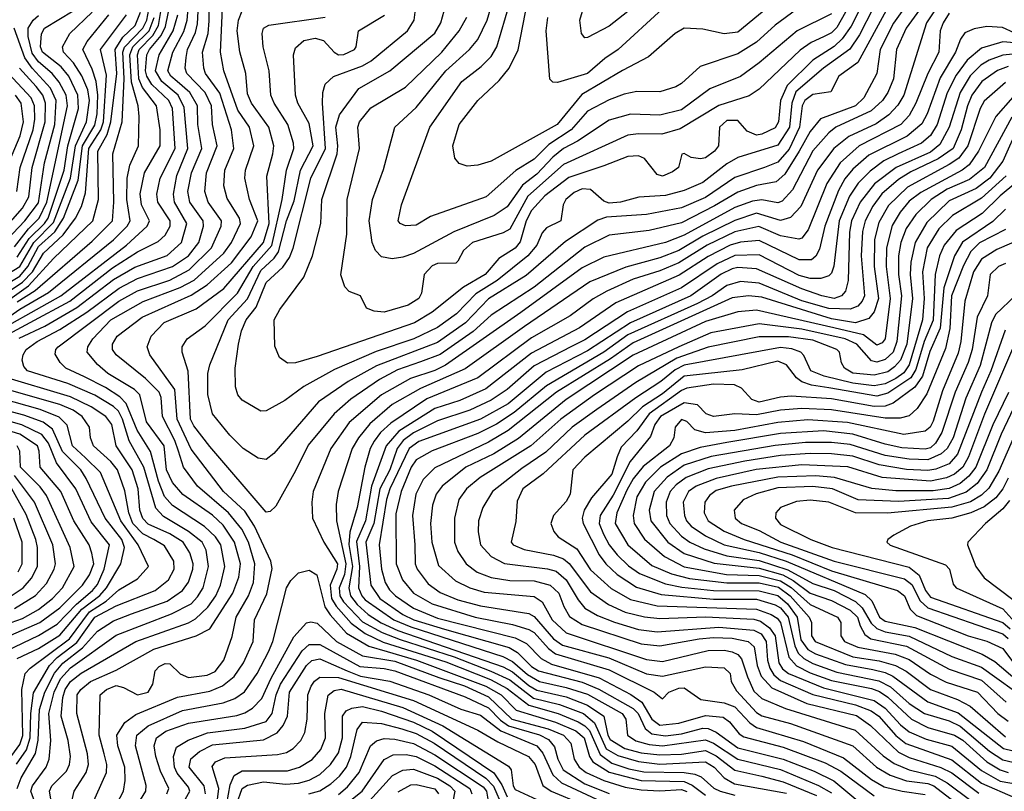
# Model space of a CAD drawing. Extents: x 501367 to 657802, y 482273 to 547541.
# Tile 424 of 656: x 614265 to 617940, y 510735 to 513616. Entities that reach past the tile are written whole.
import ezdxf

# ---------------------------------------------------------------- set-up
doc = ezdxf.new("R2010")
doc.units = 0

msp = doc.modelspace()

# ---------------------------------------------------------------- linework, layer by layer
at = {"layer": '0CON20XD'}
for points in [[(614125, 512420.6), (614419, 512585), (614663.4, 512775), (614741.3, 512845), (614749.6, 512865), (614720.1, 512925), (614714.3, 512965.7), (614730.6, 513045), (614789.5, 513145), (614789.7, 513205), (614775.2, 513295), (614723.7, 513363.7), (614709.8, 513395), (614704.3, 513485.7), (614711.2, 513505), (614762.4, 513557.6), (614782.6, 513595), (614812.3, 513775)], [(617410.4, 513675), (617368.1, 513591.9), (617335.1, 513545), (617305, 513516), (617225.3, 513464.7), (617129.2, 513370.8), (617104.5, 513315), (617097.3, 513235), (617085, 513213.1), (617035, 513188.9), (617015, 513185.5), (616980.2, 513200.2), (616945, 513240.5), (616905, 513239.6), (616877.2, 513215), (616873.6, 513145), (616858.2, 513125), (616825, 513100.8), (616806.2, 513096.2), (616771.8, 513101.8), (616745, 513116.2), (616736.1, 513113.9), (616724.3, 513065), (616702.2, 513047.8), (616665, 513031.8), (616645, 513038.7), (616597.7, 513097.7), (616575, 513108.2), (616535, 513105.2), (616445, 513071.2), (616315, 513026.7), (616225, 512958.9), (616175, 512904.3), (616155.5, 512865), (616132.7, 512787.3), (616115, 512762.9), (616053.3, 512725), (616002.4, 512665), (615922.1, 512617.9), (615805, 512524.3), (615738.9, 512485), (615375, 512359), (615295, 512334.7), (615265, 512333.2), (615235.2, 512355.2), (615217.4, 512397.4), (615215.3, 512495), (615236, 512534), (615325, 512655.5), (615358.3, 512735), (615388.6, 512855), (615392.2, 512945), (615449.7, 513115), (615452.9, 513145), (615444.7, 513215.3), (615458.9, 513261.1), (615531, 513359), (615646.7, 513425), (615815, 513565.8), (615836.5, 513605), (615886.7, 513785)], [(617295, 513638.8), (617167.6, 513575), (617024.9, 513455.1), (616955.4, 513404.6), (616841.5, 513358.5), (616735, 513279.2), (616655, 513260.4), (616545, 513263.6), (616465, 513240.8), (616347.5, 513162.5), (616295, 513135.1), (616255, 513103.3), (616195, 513039.4), (616141.9, 512998.1), (616085, 512917), (616036.1, 512885), (615885, 512824.4), (615735, 512743.8), (615695, 512729.5), (615655, 512723.5), (615615, 512731.1), (615592.7, 512755), (615580, 512785), (615569.4, 512865), (615582.4, 512945), (615623.4, 513056.6), (615665.4, 513215), (615745, 513288.8), (615856.1, 513425), (615943.6, 513505), (615975, 513542.5), (616010.5, 513615), (616047.5, 513742.5)], [(617155.8, 513744.2), (616945, 513569.4), (616895, 513563.4), (616815, 513581.1), (616745, 513585.3), (616711.5, 513565), (616612.6, 513477.4), (616515, 513426.1), (616363.5, 513336.5), (616271.7, 513225), (616025, 513087.5), (615975, 513072.7), (615935, 513069.6), (615905, 513079.5), (615888.8, 513098.8), (615881.7, 513145), (615905, 513224.4), (615975.3, 513315), (616055, 513389.1), (616091.9, 513435), (616125, 513504.2), (616153.1, 513645)], [(616645.4, 513735), (616465, 513592.7), (616385, 513549.4), (616375, 513548.6), (616361.8, 513565), (616356.2, 513615), (616379.7, 513695)], [(614155, 512405.9), (614451.9, 512565), (614610.8, 512689.2), (614705, 512749.7), (614782.1, 512787.9), (614807.9, 512812.1), (614826.2, 512845), (614826.5, 512865), (614780.8, 512935), (614776.5, 512965), (614789.5, 513025), (614845.1, 513135), (614834.9, 513285), (614822, 513315), (614758.4, 513375), (614739.5, 513405), (614734.1, 513425.9), (614739.5, 513485), (614749.1, 513505), (614792.7, 513557.3), (614808.8, 513591.2), (614830.4, 513695)], [(614333.1, 510663.1), (614307, 510735), (614312.1, 510755), (614363.5, 510825), (614375.2, 510855), (614380.9, 510925), (614373.9, 511025), (614394.1, 511105), (614417.6, 511155), (614455, 511196.2), (614625, 511317.9), (614831.9, 511398.1), (614904.7, 511435.3), (614929.2, 511460.8), (614949.2, 511495), (614970.1, 511575), (614960.5, 511635), (614946.6, 511665), (614895.6, 511705.6), (614801.4, 511761.4), (614772.5, 511792.5), (614728.4, 511945), (614673.7, 512043.7), (614649, 512125), (614634, 512154), (614615, 512172.1), (614545, 512214.6), (614445, 512258.1), (614293.8, 512305), (614280.8, 512320.9), (614274.7, 512345), (614277.5, 512365), (614289.2, 512385), (614329.7, 512415), (614415, 512459.1), (614515.9, 512524.1), (614636.6, 512613.4), (614705, 512650), (614835.1, 512694.9), (614895, 512735.2), (614933.6, 512785), (614950.5, 512845), (614950.2, 512865), (614899.5, 512935), (614892.6, 512975), (614906, 513045), (614944.9, 513135), (614929.6, 513225), (614928.3, 513295), (614900, 513345), (614852.6, 513385), (614829.2, 513405), (614817.4, 513425), (614836.7, 513495), (614877.9, 513572.1), (614890.5, 513615), (614895.8, 513685)], [(614401.4, 510591.4), (614375.7, 510735), (614385.2, 510755), (614439.2, 510810.7), (614451, 510835), (614454.5, 510865), (614446.4, 510925), (614420, 511015), (614425.6, 511085), (614434.9, 511115), (614453.9, 511145), (614494.2, 511175.8), (614697.8, 511295), (614895, 511364.6), (614920.6, 511379.4), (614966.9, 511423.1), (614997.3, 511465), (615014.5, 511505), (615030.3, 511575), (615016.3, 511655), (614995.8, 511685.8), (614954.2, 511724.2), (614835, 511801.8), (614805.4, 511835.4), (614782.7, 511892.7), (614753.7, 512003.7), (614703, 512083), (614662.9, 512182.9), (614638.1, 512208.1), (614585, 512243.5), (614506.8, 512283.2), (614437.3, 512315), (614416, 512336), (614396.9, 512366.9), (614399.4, 512385), (614408.2, 512395), (614635, 512565.1), (614705, 512604), (614825, 512643.6), (614897.2, 512682.8), (614980.9, 512765), (615016.6, 512845), (615017.8, 512865), (614967.9, 512935), (614956.4, 512975), (614962.3, 513045), (615002.1, 513145), (614984, 513225), (614981, 513295), (614957.7, 513345), (614889.1, 513415), (614882.8, 513435), (614885.8, 513475.8), (614890.8, 513505), (614921.1, 513568.9), (614929.2, 513600.8), (614933.7, 513695)], [(614451.4, 510665), (614467.8, 510735), (614512.9, 510805), (614521.5, 510835), (614517.5, 510875), (614478.5, 511025), (614479.6, 511095), (614492.9, 511115), (614528.7, 511145), (614625, 511187.5), (614765, 511265.5), (614924.2, 511315.9), (614975, 511341.9), (615060.9, 511475), (615082.7, 511535), (615089.1, 511585), (615067, 511665), (615025, 511728.7), (614985, 511766.1), (614873.8, 511843.8), (614835, 511888.4), (614812.3, 511935), (614804.6, 512025), (614737.7, 512115), (614713.1, 512215), (614693.7, 512235), (614594.2, 512295), (614555, 512329.2), (614517.1, 512375), (614518.6, 512395), (614537.8, 512425), (614604.5, 512495), (614725.7, 512564.3), (614863.5, 512616.5), (614915.8, 512644.2), (615026.4, 512745), (615055.5, 512785), (615089.2, 512855), (615085.1, 512875.1), (615039, 512949), (615026.3, 512996.3), (615030.7, 513055), (615064.5, 513135), (615055.5, 513205), (615011.5, 513341.5), (614958.8, 513415), (614951.8, 513435), (614947.8, 513495), (614967.8, 513565), (614971.9, 513611.9), (614973.1, 513696.9)], [(617591.7, 513695), (617526.2, 513603.8), (617477.4, 513505), (617463.9, 513415), (617415.6, 513324.4), (617385, 513294.6), (617253.8, 513246.2), (617215, 513198.4), (617174.2, 513125.8), (617120.5, 513039.5), (617089.1, 513010.9), (617015, 512996.8), (616945, 512972.6), (616859.1, 512920.9), (616735, 512857.3), (616615, 512828.6), (616465, 512811.7), (616375, 512766.6), (616185, 512618), (616025, 512512.8), (615957.5, 512452.5), (615835, 512366.1), (615761.2, 512338.8), (615675, 512308.3), (615607.5, 512272.5), (615501.1, 512198.9), (615438.6, 512145), (615341.8, 512028.2), (615295, 511931.5), (615220.4, 511799.6), (615200.2, 511779.8), (615185, 511777.5), (614975, 512023.1), (614915, 512099.4), (614902.1, 512125), (614893.5, 512303.5), (614871.5, 512375), (614871.2, 512395), (614889.5, 512425), (614956.9, 512473.1), (615078.2, 512595), (615137, 512695), (615206.2, 512773.8), (615245.1, 512945), (615260.9, 513055), (615288.3, 513135), (615287.3, 513155), (615265.2, 513225), (615214.8, 513305), (615202.8, 513335), (615196.1, 513425), (615173.2, 513515), (615169.4, 513565), (615174.7, 513585), (615195, 513596.5), (615405, 513625.8)], [(617653.3, 513695), (617574.5, 513585), (617537.3, 513505), (617526.4, 513395), (617505.5, 513345), (617485.6, 513315), (617443.7, 513276.3), (617311.8, 513215), (617285, 513194.4), (617225, 513126.2), (617149.3, 512980.7), (617111.6, 512938.4), (617095, 512932.8), (617035, 512943.6), (617000.7, 512939.3), (616935, 512914.6), (616745, 512812), (616675, 512784.1), (616445, 512729.5), (616365, 512689.8), (616135, 512522.8), (615854.1, 512325.9), (615815, 512306.6), (615723.4, 512276.6), (615615, 512215.8), (615495, 512112), (615426.5, 512015), (615360.3, 511855), (615355.3, 511815), (615358.3, 511755), (615400.7, 511665), (615451.4, 511585), (615448.9, 511565), (615424, 511505), (615428.4, 511455), (615446.1, 511426.1), (615502.4, 511362.4), (615555, 511324.2), (615622, 511292), (615855, 511218.3), (616022.6, 511152.6), (616085, 511119.2), (616165, 511056.7), (616275, 511025.4), (616349.4, 510995), (616375, 510979.9), (616391.5, 510961.5), (616432.1, 510872.1), (616475, 510840.6), (616538.8, 510818.8), (616595, 510807.8), (616744.9, 510804.9), (616785, 510798.9), (616809.3, 510789.3), (616856.5, 510746.5), (616879.2, 510735), (616935, 510721.2)], [(617375, 513693.8), (617315, 513587.7), (617295, 513567.3), (617265, 513552), (617218.8, 513531.2), (617177.8, 513502.2), (617025, 513356.9), (616988.4, 513331.6), (616874.2, 513295.9), (616730.9, 513209.1), (616661.6, 513188.4), (616575, 513190), (616535, 513184.8), (616295, 513075.4), (616162.1, 512957.9), (616095, 512834.3), (616070, 512820), (615955, 512784.8), (615921.8, 512755), (615900.8, 512715), (615893, 512707), (615825, 512706.1), (615805, 512696.8), (615774.2, 512665), (615765.3, 512595), (615754.7, 512575), (615715, 512550.9), (615625, 512524.2), (615587.5, 512527.5), (615559.7, 512539.7), (615537.5, 512585), (615495, 512601.2), (615478.3, 512618.3), (615463.7, 512663.7), (615485.7, 512815), (615487.6, 512945), (615533.9, 513135), (615526.7, 513215), (615532.8, 513235), (615575, 513286.8), (615705, 513364.8), (615840.4, 513495), (615904.8, 513575), (615933.6, 513626.4)], [(614255, 512563.3), (614322.8, 512605), (614535, 512789), (614611.4, 512865), (614616.4, 512935), (614612.7, 513115), (614647.1, 513235), (614654.3, 513395.7), (614651, 513471), (614650, 513495), (614656.7, 513513.3), (614724.8, 513585), (614738.9, 513615), (614746.9, 513655)], [(614255, 512729.8), (614300.3, 512799.7), (614358, 512855), (614370.7, 512875), (614431.4, 513055), (614444.8, 513145), (614484.7, 513285), (614482.2, 513335), (614448.1, 513405), (614419.9, 513439.9), (614350.1, 513495), (614342.4, 513515), (614346.1, 513563.9), (614357, 513585), (614465, 513650)], [(614530, 510675), (614588.8, 510805), (614590.3, 510835), (614580.2, 510875), (614562, 510945), (614565.3, 511095), (614589.1, 511115), (614625, 511129.8), (614652.9, 511122.9), (614705, 511095.2), (614744.5, 511105), (614761.7, 511135), (614770, 511185), (614785, 511201.3), (614807.7, 511212.3), (614825, 511211.2), (614863.6, 511173.6), (614895, 511160.6), (614965, 511168.8), (614995, 511182.3), (615027.1, 511225), (615057.5, 511312.5), (615073.5, 511385), (615118.5, 511465), (615137.3, 511515), (615143, 511585), (615118.7, 511665), (615094.2, 511714.2), (615044.9, 511774.9), (614928, 511875), (614875.9, 511945), (614858, 512005), (614844.4, 512045), (614798.3, 512135), (614793, 512205), (614785.2, 512225), (614735, 512276), (614624.7, 512365), (614611.7, 512385), (614611.6, 512405), (614628.4, 512435), (614722.5, 512505), (614905, 512587.1), (614964.1, 512625.9), (615055, 512708.8), (615128.8, 512805), (615154.2, 512865), (615123.2, 512945), (615105.2, 513025), (615108.1, 513055), (615138.5, 513145), (615122.2, 513215), (615079.1, 513279.1), (615027.5, 513425), (615014.5, 513495), (615021.7, 513658.3)], [(614614.4, 510665), (614652, 510735), (614659, 510775), (614657.4, 510825), (614631.6, 510905), (614627.3, 510945), (614657.5, 510992.5), (614697.9, 511022.1), (614853.5, 511086.5), (614975, 511109.1), (615021.7, 511128.3), (615065.8, 511164.2), (615099.8, 511215), (615137, 511295), (615141.1, 511375), (615187.3, 511472.7), (615206.8, 511566.8), (615201.9, 511595), (615141.7, 511725), (615105, 511781.2), (615025.9, 511855), (614905, 512013.1), (614852.8, 512125), (614843.8, 512235), (614750.3, 512365), (614740.8, 512395), (614756.2, 512435), (614803.9, 512486.1), (614923.2, 512536.8), (615026.9, 512613.1), (615174.4, 512785), (615196.1, 512855), (615187.5, 513032.5), (615209.5, 513115), (615214.1, 513145), (615195.2, 513215), (615129.6, 513305), (615115, 513340), (615109.1, 513415), (615086.4, 513496.4), (615077.2, 513575), (615081.2, 513615), (615095, 513649.2)], [(617507.3, 513665), (617393.3, 513456.7), (617322.1, 513405), (617292.8, 513347.2), (617225, 513337.2), (617196, 513315), (617186.1, 513295), (617176.4, 513215), (617137.1, 513132.9), (617095, 513083.9), (617045, 513063.9), (616935, 513026.5), (616825, 512952.1), (616735, 512913.4), (616605, 512888.7), (616455, 512878.6), (616422.5, 512867.5), (616301.7, 512788.3), (616155, 512661.3), (616015, 512573.5), (615928.8, 512485), (615825, 512411.4), (615596.4, 512323.6), (615490.6, 512265), (615380.2, 512189.8), (615213.8, 511996.2), (615185, 511973.5), (615155, 511979.4), (615099.6, 512015), (615049.3, 512065), (614984.7, 512145), (614967.2, 512217.2), (614967, 512295), (614975, 512327.8), (615042.9, 512495), (615115, 512574.1), (615165, 512680.4), (615214.5, 512725.5), (615231, 512749), (615260.5, 512865), (615289.9, 512940.1), (615313.6, 513055), (615360.9, 513145), (615345, 513228.2), (615303.5, 513305), (615294, 513335), (615286.5, 513485), (615295, 513511.1), (615325, 513538.5), (615367.5, 513547.5), (615398.8, 513538.8), (615438.2, 513495), (615455, 513485.6), (615475, 513486.7), (615514.5, 513505), (615521.1, 513515), (615529.4, 513575), (615626.6, 513633.4)], [(617450.4, 513659.6), (617400.1, 513559.9), (617363.8, 513506.2), (617264.8, 513435.2), (617162.7, 513347.3), (617147, 513305), (617138.2, 513215), (617095, 513147.3), (616945, 513101.6), (616905, 513078.4), (616815, 513008.3), (616745, 512978.8), (616675, 512960.2), (616575.8, 512954.2), (616507.5, 512935), (616465, 512931.7), (616445, 512939), (616395, 512982.3), (616365, 512984.4), (616335, 512970.6), (616303.1, 512945), (616293.4, 512925), (616284.4, 512865), (616230.8, 512839.2), (616215, 512820.6), (616195.2, 512775), (616162, 512735), (616047.7, 512642.3), (615967.6, 512592.4), (615895, 512518.1), (615825, 512467.3), (615736.7, 512425), (615595, 512377.1), (615439.6, 512310.4), (615325, 512246.6), (615255, 512194.6), (615185, 512155.5), (615164.6, 512154.6), (615095.3, 512195.3), (615079.6, 512215), (615070.8, 512245), (615069.3, 512315), (615081.5, 512405), (615092.4, 512455), (615109.8, 512495)], [(615109.8, 512495), (615147.4, 512542.6), (615185, 512634.7), (615247.6, 512692.4), (615271.8, 512728.2), (615286.2, 512763.8), (615351.3, 513025), (615406.9, 513135), (615394.7, 513305.3), (615396.2, 513345), (615404.6, 513375.4), (615436.1, 513403.9), (615545, 513444.5), (615577.4, 513462.6), (615712, 513575), (615736.9, 513615), (615743.3, 513665)], [(617689.2, 513665), (617649.8, 513605), (617565.2, 513335), (617543.3, 513296.7), (617508.9, 513261.1), (617462, 513228), (617360.1, 513179.9), (617304.1, 513135.9), (617242.4, 513055), (617180.8, 512919.2), (617141.8, 512878.2), (617105, 512866.2), (617015, 512894.4), (616935, 512866.9), (616815, 512808.5), (616725, 512754.9), (616655, 512727.1), (616527.2, 512692.8), (616392.8, 512637.2), (616149.6, 512470.4), (615927.7, 512312.3), (615760.5, 512239.5), (615655, 512179), (615572.4, 512107.6), (615529, 512055), (615505.9, 512015), (615453.9, 511855), (615445.7, 511805.7), (615447.9, 511745), (615482.6, 511585), (615477.4, 511545), (615457.9, 511495), (615459.9, 511465), (615473.1, 511443.1), (615545, 511368), (615617.5, 511327.5), (615685, 511301.9), (615886.7, 511236.7), (616023.8, 511183.8), (616095, 511151.2), (616183.2, 511083.2), (616279.4, 511059.4), (616369.8, 511025), (616410.3, 510990.3), (616453.6, 510893.6), (616498.2, 510868.2), (616574.2, 510845.8), (616655, 510836.3), (616825, 510845.6), (616857.4, 510825), (616895, 510784.8), (616933.4, 510763.4), (617127.6, 510727.6)], [(617165, 513654.8), (617085, 513595.6), (617015, 513532.5), (616945, 513488.6), (616805, 513441.1), (616735, 513377.7), (616714.2, 513365.8), (616655, 513347.2), (616568.3, 513348.3), (616521.3, 513338.7), (616465, 513317.6), (616385, 513275.2), (616323.8, 513205), (616239.6, 513150.4), (616185, 513095.6), (616116.9, 513053.1), (616006.4, 512955), (615798.9, 512881.1), (615745, 512848.6), (615705, 512846.9), (615685.7, 512855), (615678.1, 512865), (615690, 512925), (615795.8, 513215), (615915.9, 513385), (615988, 513442), (616025, 513478.8), (616045.4, 513514.6), (616095, 513679.6)], [(616665, 513656.8), (616498.4, 513505), (616448.7, 513471.3), (616385, 513415.2), (616272.3, 513382.3), (616255, 513383.3), (616244.3, 513394.3), (616230, 513575), (616236.2, 513625)], [(614155, 512593.1), (614265, 512658.7), (614295.1, 512695), (614335, 512769.6), (614396.2, 512823.8), (614428.8, 512875), (614483.4, 513016.6), (614499.1, 513145), (614545, 513223), (614554.1, 513265), (614556.9, 513335), (614550.1, 513385), (614535, 513432.2), (614500.7, 513505), (614516.4, 513535), (614597.3, 513635)], [(614175, 512639.8), (614265, 512695.3), (614317.7, 512785), (614391.4, 512858.6), (614454.8, 513025), (614473.1, 513145), (614513.8, 513235), (614525.6, 513315), (614518.6, 513355), (614496.5, 513406.5), (614465.7, 513455.7), (614428.4, 513495), (614424.3, 513515), (614451.9, 513565), (614534.8, 513645)], [(614175, 512535.2), (614298, 512622), (614391.6, 512725), (614537.4, 512865), (614559.6, 512945), (614557, 513125), (614591.9, 513188.1), (614605.6, 513234.4), (614627.6, 513415), (614621.2, 513505), (614649.4, 513550.6), (614695.3, 513595), (614716, 513644)], [(614175, 512568.5), (614275, 512636.1), (614312.6, 512675), (614354, 512745), (614426.6, 512813.4), (614473, 512875), (614495, 512919.2), (614510.4, 512969.6), (614523, 513135), (614567.5, 513205), (614577.6, 513235), (614589, 513409), (614566.7, 513505), (614663.9, 513635)], [(614194.8, 512485.2), (614265, 512535.3), (614372.1, 512597.9), (614615, 512794.5), (614666.2, 512845), (614676.8, 512865), (614664.9, 512944.9), (614666.2, 513025), (614676.6, 513073.4), (614708, 513145), (614711.2, 513255), (614706.5, 513295), (614682.6, 513382.6), (614676.5, 513485), (614687.3, 513515), (614747.6, 513575), (614766.3, 513625)], [(614245, 512767.9), (614297.6, 512835), (614338.1, 512875), (614365.7, 512935), (614443.6, 513295), (614438, 513335), (614412.7, 513382.7), (614385.9, 513415.9), (614335, 513459.6), (614311.3, 513491.3), (614296.2, 513553.8), (614295.9, 513585), (614315.5, 513615), (614335, 513631.7)], [(614262.8, 512427.2), (614358.4, 512471.6), (614478.7, 512541.3), (614615, 512646), (614695, 512692.3), (614815, 512736.3), (614868.3, 512785), (614888.7, 512855), (614842.4, 512935), (614838.6, 512965), (614851.7, 513035), (614892.7, 513135), (614879.1, 513289.1), (614856.9, 513335), (614795.6, 513385.6), (614772.4, 513425), (614784.9, 513485.1), (614837.5, 513575), (614855.2, 513634.8)], [(617735, 513640.6), (617711.7, 513605), (617700.9, 513575), (617696.1, 513495), (617654.7, 513415.3), (617610.6, 513305), (617585, 513258.2), (617553.5, 513225), (617398, 513145), (617327.9, 513082), (617277.3, 513005), (617208.7, 512831.3), (617185, 512800), (617173.3, 512796.7), (617105, 512809), (617024, 512844), (616935, 512823.8), (616831.6, 512775), (616725, 512709), (616655, 512678.6), (616555, 512647.5), (616457, 512603), (616405, 512573.7), (616319.9, 512510.1), (616175, 512428.2), (615975, 512278.7), (615785, 512200.1), (615649.8, 512110.2), (615611.9, 512075), (615587.5, 512042.5), (615573, 512015), (615552.8, 511945), (615525, 511794.3), (615497.1, 511702.9), (615493.7, 511656.3), (615507.6, 511575), (615493.3, 511495), (615499.8, 511465), (615525, 511432.1), (615566, 511395), (615614.3, 511364.3), (615676, 511336), (616069.5, 511199.5), (616105, 511180.8), (616165, 511130.5), (616195, 511113.3), (616305, 511087.5), (616385, 511057.1), (616444.9, 511015), (616460.2, 510945), (616468.9, 510928.9), (616524.4, 510894.4), (616585, 510878.5), (616655, 510870.7), (616735, 510873.6), (616825, 510887.3), (616865, 510867.3), (616935, 510813.9), (617035, 510791.6), (617115, 510770.3), (617239.1, 510719.1)], [(614195, 512770.7), (614283.7, 512865), (614335, 512933), (614357.9, 513082.1), (614395.8, 513225), (614400.6, 513315), (614380.4, 513360.4), (614312, 513435), (614284.2, 513474.2), (614243.7, 513585)], [(617977.4, 513567.4), (617933.3, 513586.7), (617875, 513590.4), (617827.3, 513582.7), (617793.2, 513566.8), (617776.7, 513543.3), (617758.5, 513495), (617701.1, 513398.9), (617652.5, 513265), (617632.2, 513227.8), (617578, 513182), (617435, 513110), (617375, 513057.8), (617345, 513021.7), (617321, 512979), (617270.4, 512845), (617250.4, 512759.6), (617236.9, 512733.1), (617220.7, 512719.3), (617175, 512719.1), (617025, 512792.2), (616955, 512785.8), (616916.9, 512775), (616835, 512732.1), (616727, 512663), (616490.8, 512559.2), (616355, 512466.1), (616175, 512370.8), (616005, 512237.8), (615907.7, 512195), (615815, 512165.1), (615680.1, 512079.9), (615632.9, 512025), (615578.3, 511875), (615555.9, 511745), (615522.1, 511668), (615532.9, 511575), (615530, 511495), (615542.3, 511465), (615555, 511450.5), (615661, 511375), (615725, 511349.3), (616068.6, 511238.6), (616105, 511220.2), (616160.7, 511170.7), (616205.3, 511145.3), (616305, 511123), (616385, 511097.3), (616513.5, 511025), (616527.7, 511005), (616533.3, 510945), (616565, 510923.5), (616615, 510909.6), (616665, 510904.6), (616825, 510927), (616855, 510914.5), (616945, 510855.3), (617105, 510816), (617246.5, 510756.5), (617295, 510729.2)], [(618035, 513524.9), (617935, 513533.1), (617855, 513509.5), (617801.4, 513465), (617760.7, 513409.3), (617727.3, 513342.7), (617689.1, 513225), (617665, 513184), (617630.8, 513155), (617544.1, 513115.9), (617491.1, 513089), (617439, 513051), (617395, 513006.3), (617362.1, 512957.9), (617324.4, 512865), (617303.4, 512696.6), (617295, 512670), (617285, 512659.4), (617255, 512650), (617215, 512649.6), (617175, 512661.6), (617025, 512738.6), (616935, 512735.6), (616868.8, 512705), (616735, 512615.6), (616534, 512526), (616375, 512421), (616324.4, 512395.6), (616185, 512324.1), (616085.1, 512234.9), (616025, 512195.4), (615945, 512158.3), (615825, 512118.4), (615735, 512073.2), (615695.7, 512045), (615673.4, 512015), (615646.5, 511935), (615608.8, 511865), (615586.4, 511735), (615557, 511665), (615575.1, 511505), (615609.2, 511455), (615695.6, 511395), (615736.7, 511375), (615851.1, 511341.1), (616091.7, 511271.7), (616123.6, 511253.6), (616175, 511201.2), (616201, 511185), (616365, 511142.3), (616426.8, 511116.8), (616555, 511044.4), (616574, 511025), (616599.9, 510969.9), (616625, 510950), (616675, 510941.8), (616735, 510950), (616815, 510970.9), (616835, 510969.3), (616865, 510955.8), (616945, 510897.8), (617115.2, 510855.2), (617230.8, 510810.8), (617304.3, 510774.3), (617385.8, 510705.8)], [(618095, 513500.7), (617935, 513483.9), (617884.3, 513465.7), (617852.9, 513447.1), (617813.2, 513406.8), (617775.8, 513345), (617735.1, 513214.9), (617700.2, 513149.8), (617665, 513121.4), (617536.8, 513065), (617456.2, 513003.8), (617402.2, 512935), (617369.5, 512865), (617362.7, 512822.7), (617357.1, 512642.9), (617347.5, 512602.5), (617332.5, 512585), (617305, 512575.1), (617259.6, 512585), (617185, 512611.3), (617015, 512686.2), (616945, 512691.1), (616925, 512686.1), (616884, 512666), (616769.8, 512585), (616545.3, 512484.7), (616385, 512379.8), (616229.8, 512300.2), (616087.7, 512182.3), (615985, 512125.1), (615755, 512040.8), (615719, 512015), (615646.8, 511865), (615633.8, 511825), (615607.1, 511655), (615615.9, 511565), (615628.6, 511515), (615645, 511487.3), (615667.6, 511465), (615735, 511418.9), (615825, 511381.9), (616115, 511308.2), (616156.4, 511286.4), (616211.1, 511231.1), (616250, 511210), (616428.2, 511158.2), (616546.7, 511096.7), (616587.3, 511067.3), (616624.6, 511004.6), (616655, 510982.2), (616725, 510989.6), (616825, 511017.9), (616891.3, 511011.3), (616914.9, 510994.9), (616950, 510950), (616968.6, 510938.6), (617115, 510899.6), (617271.3, 510841.3), (617329.8, 510809.8), (617455, 510718.4)], [(614195, 512820.1), (614275, 512913.1), (614299, 512955), (614310.8, 513065), (614360.4, 513235), (614361.6, 513305), (614350.7, 513335), (614326.3, 513366.3), (614263.6, 513435)], [(617955, 513442.2), (617915, 513427.2), (617856.3, 513385), (617819.1, 513335), (617802.6, 513295), (617779.2, 513205), (617749.1, 513135), (617693.7, 513096.3), (617591.5, 513048.5), (617545, 513020), (617483.3, 512966.7), (617449.4, 512920.6), (617420.7, 512865), (617411.1, 512825), (617406.3, 512735), (617418.6, 512585), (617410.3, 512565), (617393.1, 512546.9), (617365, 512535.7), (617285, 512537.9), (617185, 512567.1), (617025, 512632.4), (616955, 512638.9), (616905, 512624.3), (616850.4, 512585), (616795, 512556.1), (616535, 512439.4), (616444.8, 512375), (616231, 512249), (616111, 512149), (616045, 512106.4), (615975, 512070.8), (615804, 512006), (615745, 511972.9), (615726.1, 511945), (615689.2, 511855), (615669.2, 511770.8), (615670.8, 511585), (615693.7, 511525), (615735.5, 511475.5), (615804.2, 511435), (615964.6, 511385), (616105, 511358.5), (616165, 511339.7), (616185, 511327.6), (616238.7, 511268.7), (616265, 511248.6), (616465, 511188.4), (616632.9, 511105), (616665, 511080), (616687.5, 511105), (616725, 511120.2), (616745, 511121.1), (616808, 511078), (616895, 511065.7), (616935, 511050.7), (616990.8, 510990.8), (617015, 510973.6), (617190.9, 510920.9), (617340.2, 510860.2), (617445, 510779.4), (617492.2, 510752.2), (617559.5, 510735), (617645, 510723.1)], [(614253.9, 512975), (614266.2, 513065), (614314.7, 513205), (614321.3, 513245), (614320.5, 513295), (614308, 513325), (614222.9, 513415)], [(617945, 513381.6), (617865, 513311.9), (617850, 513285), (617804.6, 513145), (617770.2, 513099.8), (617734.9, 513075.1), (617578.8, 512991.2), (617507.7, 512922.3), (617471.4, 512858.6), (617455.8, 512795), (617454.2, 512695), (617471.3, 512575), (617455, 512526), (617435, 512500.9), (617385, 512484.7), (617295, 512498.8), (617035, 512579.9), (616985, 512585.1), (616925, 512577.9), (616555, 512410.3), (616469.9, 512350.1), (616268.4, 512225), (616088.2, 512081.8), (616015, 512038.8), (615815, 511942.7), (615770.8, 511899.2), (615743.9, 511845), (615730.6, 511765), (615739.3, 511655), (615741.3, 511585), (615749.2, 511565), (615789.7, 511509.7), (615835, 511476.8), (615900.6, 511450.6), (615985, 511427.5), (616165, 511399), (616185, 511388), (616258, 511305), (616291, 511281), (616463.7, 511233.7), (616605, 511173.6), (616665, 511164.9), (616825, 511199.5), (616895, 511196.5), (616916.5, 511175), (616920.9, 511145), (616940.4, 511110.4), (617015, 511028.8), (617035, 511017.1), (617142.2, 510987.8), (617374.7, 510905.3), (617463.2, 510825), (617514.7, 510794.7), (617575, 510773.6), (617655, 510764.5), (617676.8, 510755), (617817.4, 510647.4)], [(614210, 513050), (614266.8, 513183.2), (614279.6, 513235), (614270, 513305), (614248.9, 513335)], [(617972.5, 513327.5), (617909, 513255), (617844.3, 513125), (617809, 513075), (617783, 513055), (617628.5, 512971.5), (617585, 512938.6), (617552, 512898), (617522.1, 512847.9), (617500.7, 512765), (617498.8, 512695), (617514.7, 512575), (617495.2, 512425), (617485, 512409.4), (617465, 512401), (617415, 512439.4), (617304.5, 512465.5), (617015, 512531.8), (616945, 512526), (616825, 512489.2), (616555, 512363.8), (616305, 512197.7), (616127, 512053.1), (616034.2, 511995.8), (615930.8, 511945), (615842.2, 511875), (615819.1, 511845), (615806.4, 511803.6), (615798.8, 511735), (615803.2, 511665), (615828.2, 511578.2), (615891.5, 511521.5), (615945.4, 511495.4), (615998.9, 511478.9), (616185, 511462.8), (616215, 511442.6), (616253, 511375), (616305, 511326.4), (616605, 511227.1), (616665, 511220), (616835, 511261.1), (616895, 511262.1), (616925, 511255.7), (616945, 511245.5), (616959.3, 511229.3), (616982.1, 511162.1), (617005, 511109.3), (617035, 511081.9), (617123.8, 511043.8), (617383.9, 510963.9), (617487.8, 510867.8), (617528.9, 510838.9), (617584.9, 510814.9), (617681.9, 510791.9), (617726.8, 510766.8), (617815, 510701)], [(617967.8, 513252.2), (617866.8, 513065), (617810.6, 513019.4), (617726.7, 512983.3), (617667.4, 512945), (617610.6, 512889.4), (617573.9, 512836.1), (617554.6, 512785), (617545.4, 512735), (617544.9, 512665.1), (617556, 512585), (617539.7, 512415), (617524.9, 512375), (617495, 512346.9), (617465, 512337.8), (617445, 512342.6), (617390.2, 512405), (617346.6, 512425), (617185, 512460.4), (617025, 512481.2), (616845, 512447.2), (616724.8, 512394.8), (616575, 512323.5), (616410, 512215), (616285.2, 512125), (616173.5, 512025), (615983.7, 511906.3), (615932.6, 511865), (615904.3, 511825), (615888.4, 511755), (615887.5, 511665), (615900.6, 511630.6), (615931.8, 511585), (615972.9, 511552.9), (616025, 511533), (616095, 511522.2), (616185, 511521.1), (616245.1, 511505.1), (616277.2, 511475), (616295.6, 511425.6), (616317.2, 511387.2), (616365, 511358.4), (616585, 511286.2), (616655, 511278), (616801.4, 511305), (616855, 511309.1), (616925, 511306.9), (616983.8, 511295), (617006, 511275), (617018.3, 511205), (617032.3, 511165), (617071.9, 511121.9), (617203.2, 511063.2), (617388.3, 511018.3), (617441, 510981), (617545, 510881), (617585, 510860.8), (617703.5, 510823.5), (617745, 510803.4), (617845, 510727.5)], [(617995.7, 513225), (617935, 513088.4), (617885.9, 513025), (617835, 512986), (617735, 512939.9), (617650.6, 512859.4), (617607, 512785), (617591.1, 512711.1), (617589.3, 512665), (617598.1, 512575), (617575.9, 512405), (617552.3, 512345), (617530.5, 512319.5), (617505, 512302), (617455, 512288.6), (617375, 512296.4), (617343.3, 512315), (617332.2, 512335), (617325.3, 512375), (617315.3, 512385), (617225, 512419.7), (617135, 512432.1), (617025, 512432.1), (616835, 512393.6), (616717.7, 512352.3), (616565, 512261.7), (616419.1, 512160.9), (616327.2, 512095), (616228.3, 512001.7), (616139.1, 511940.9), (616029.7, 511855), (615993.7, 511795), (615977.8, 511745), (615976.3, 511703.6), (615985.3, 511655), (616025, 511611.4), (616075, 511585.2), (616235, 511566.3), (616266.9, 511556.9), (616305, 511525.2), (616349.5, 511449.5), (616375, 511418.5), (616421.7, 511391.7), (616485, 511366.3), (616575, 511339.2), (616645, 511331.1), (616875, 511348), (617005, 511336.4), (617032.5, 511322.5), (617051.5, 511295), (617056.5, 511225), (617064.9, 511194.9), (617079.9, 511169.9), (617105, 511148.9), (617225, 511096.4), (617385, 511058.2), (617443.9, 511035), (617472.1, 511015), (617535, 510943.1), (617573, 510913), (617745, 510853.1), (617855, 510765.8), (617980.3, 510710.3)], [(617947.1, 513032.9), (617855, 512949.7), (617746.6, 512885), (617696.1, 512835), (617652.8, 512765), (617635.4, 512675), (617640.8, 512575), (617635.2, 512495.2), (617585, 512327.9), (617565, 512297.9), (617535, 512276.6), (617495, 512257.1), (617455, 512249.1), (617375, 512259.5), (617267.9, 512285), (617217.9, 512305), (617192.1, 512362.1), (617180.4, 512375), (617147, 512387), (617105, 512391.8), (616745, 512325.7), (616711.7, 512308.3), (616658.3, 512265), (616565, 512204.9), (616374.7, 512065.3), (616219, 511921), (616143.3, 511865), (616121.7, 511818.3), (616117.2, 511742.8), (616099.6, 511665), (616107.1, 511655), (616147.6, 511637.6), (616257.3, 511617.3), (616295, 511603.3), (616315.6, 511585.6), (616395, 511479.4), (616462.4, 511432.4), (616524.5, 511404.5), (616596.8, 511386.8), (616655, 511380.1), (616825, 511386.7), (617005, 511378.3), (617030.8, 511370.8), (617063.4, 511345), (617084.7, 511315), (617098.2, 511215), (617112.7, 511192.7), (617135.2, 511175.2), (617265, 511121.3), (617455, 511073.5), (617495.7, 511045.7), (617552.8, 510982.8), (617585, 510957), (617649.2, 510929.2), (617745, 510903.2), (617855, 510812.3), (617925, 510772.8), (618005, 510759.5)], [(617983.3, 513006.7), (617925, 512959.2), (617857.5, 512892.5), (617760.8, 512829.2), (617716.4, 512775), (617699, 512735), (617682.5, 512665), (617675.1, 512494.9), (617641.6, 512415), (617610.1, 512309.9), (617591.5, 512278.5), (617505, 512221.3), (617465, 512210.2), (617285, 512241.2), (617221.2, 512251.2), (617184.3, 512264.3), (617165, 512279), (617127.3, 512327.3), (617095, 512341.8), (616961.5, 512308.5), (616745, 512285.1), (616665, 512219.3), (616589.6, 512170.3), (616535, 512116.8), (616375, 511983.3), (616329.8, 511935), (616320.2, 511845), (616305, 511816.8), (616257.1, 511765), (616247.1, 511735), (616258.5, 511705), (616275.3, 511685.3), (616345, 511640), (616395, 511562.4), (616472.3, 511492.3), (616545, 511450.8), (616645, 511427.2), (617015, 511415.6), (617069.5, 511395), (617092, 511382), (617104.6, 511365), (617136.4, 511236.4), (617165, 511203.2), (617215, 511176.9), (617295, 511149.1), (617445, 511118.6), (617475, 511107.6), (617505, 511087.1), (617593.8, 511003.8), (617655, 510973.3), (617755, 510944.9), (617785, 510925.4), (617875.1, 510845.1), (617925, 510815.3), (617955.1, 510804.9)], [(617945, 512909.2), (617897.6, 512862.4), (617784, 512786), (617754.3, 512735), (617715.1, 512615), (617701, 512465), (617662.4, 512377.6), (617634.4, 512285.6), (617605.8, 512244.2), (617525.8, 512184.2), (617495, 512173.2), (617455, 512171.8), (617295, 512200.3), (617145, 512210), (617105, 512207), (617025, 512187.6), (616998.1, 512198.1), (616959.9, 512239.9), (616933, 512253), (616855, 512254.9), (616755, 512240.1), (616735, 512231.5), (616614.6, 512145), (616568.8, 512081.2), (616510.2, 512019.8), (616495, 511983.5), (616475, 511919.3), (616399.1, 511830.9), (616371.7, 511785), (616364.8, 511755), (616367.7, 511735), (616427.9, 511618), (616452.6, 511585), (616494.9, 511544.9), (616567.8, 511497.8), (616659.5, 511469.5), (616855, 511452.5), (617015, 511451.9), (617085, 511431.7), (617105, 511419.6), (617133.2, 511385), (617157.8, 511277.8), (617171.3, 511251.3), (617191.5, 511231.5), (617225, 511212.3), (617315, 511180), (617471.9, 511148.1), (617515, 511125.3), (617585, 511062.5), (617643, 511025), (617735, 510998.4), (617775, 510978), (617885.5, 510885.5), (617935, 510853), (618015, 510834.1)], [(617945, 512833.3), (617847.4, 512782.6), (617815, 512750.4), (617788.6, 512698.6), (617742.7, 512585), (617737.1, 512462.9), (617720.9, 512389.1), (617651.1, 512218.9), (617615, 512164.6), (617585, 512137), (617551.2, 512128.8), (617495, 512128.2), (617295, 512160.1), (617185, 512165.1), (617105, 512158), (617015, 512140.7), (616935, 512144.2), (616855, 512134.8), (616827.1, 512145), (616795, 512178.2), (616745.7, 512185.7), (616657.2, 512135), (616636.2, 512105), (616620.1, 512059.9), (616543.5, 511966.5), (616479.7, 511840.3), (616431.3, 511765), (616428.4, 511735), (616443.8, 511695), (616465, 511654.8), (616495, 511618.3), (616537.2, 511577.2), (616578.1, 511548.1), (616675, 511510.2), (616737.1, 511497.1), (616855, 511485.4), (617025, 511484), (617095, 511466.4), (617131.6, 511435), (617167.5, 511385), (617180.5, 511300.5), (617206.9, 511265), (617235, 511248.6), (617348.1, 511208.1), (617449.9, 511189.9), (617495, 511179), (617524.8, 511164.8), (617655, 511068.6), (617767.8, 511027.8), (617937.1, 510895), (618015, 510876.1)], [(618068.4, 512825), (617912.2, 512757.8), (617855, 512722.2), (617825, 512674.7), (617792.4, 512565), (617778.5, 512415), (617768.5, 512371.5), (617709.4, 512230.6), (617675, 512117.8), (617663.1, 512095), (617645, 512080), (617565, 512068), (617355, 512111.7), (617207.3, 512122.7), (617095, 512112.3), (616935, 512082.8), (616825, 512073.6), (616784.8, 512084.8), (616755, 512115.8), (616735, 512123.6), (616711.7, 512095), (616706.7, 512055), (616690.3, 512025), (616591.7, 511948.3), (616555, 511902.1), (616530.7, 511859.3), (616494, 511775), (616487.8, 511735), (616535.2, 511655), (616625, 511578.5), (616697.6, 511547.6), (616765, 511530.2), (616905, 511513.7), (617025, 511513.7), (617097.1, 511497.1), (617141.2, 511465), (617212, 511385), (617220.2, 511365), (617221, 511315), (617233.8, 511295), (617375, 511237.4), (617472.6, 511222.6), (617534.5, 511204.5), (617573.8, 511183.8), (617665, 511115.4), (617765, 511078.3), (617812.5, 511052.5), (617945, 510938.5)], [(617945, 512705.5), (617918.1, 512695), (617888.1, 512665), (617877.4, 512585), (617839.3, 512505), (617820.8, 512385), (617805.9, 512335.9), (617757.4, 512225), (617707, 512075), (617683.7, 512035), (617665, 512017.5), (617645, 512013.2), (617558.1, 512018.1), (617495, 512031.2), (617375, 512068.5), (617265, 512080.6), (617105, 512070.9), (616905, 512037.4), (616805, 512019), (616735, 511995.4), (616656.6, 511945), (616601.1, 511888.9), (616568.2, 511835), (616554.5, 511764.5), (616558.8, 511735), (616596.7, 511676.7), (616671.7, 511611.7), (616745, 511573.4), (616902.9, 511545), (617025, 511541.1), (617105, 511520.8), (617145, 511496.5), (617215, 511433.2), (617318.1, 511385), (617330.3, 511365), (617330.3, 511315), (617343.8, 511295), (617393, 511273.1), (617533.2, 511246.8), (617585, 511227.7), (617665, 511172.3), (617722.9, 511142.9), (617839.7, 511105), (617915.6, 511025), (617955, 510996.8)], [(617982.8, 512587.2), (617907.3, 512515), (617892.7, 512485), (617850.1, 512325), (617797.1, 512202.9), (617748.8, 512055), (617726.6, 512015), (617704.5, 511995.5), (617655, 511972.9), (617585, 511975.7), (617495, 511989.3), (617365, 512030.1), (617295, 512037.9), (617197.7, 512037.7), (617085, 512026.1), (616845.6, 511985), (616745, 511953.2), (616682.2, 511907.8), (616633.4, 511855), (616615.2, 511785.2), (616620.6, 511745), (616684.9, 511664.9), (616745, 511623.1), (616857, 511587), (617025, 511568.7), (617113.3, 511543.3), (617152.3, 511522.3), (617215, 511475.3), (617295, 511447.9), (617365, 511411), (617391.9, 511385), (617402.8, 511352.8), (617420, 511320), (617442.2, 511305), (617575, 511276.6), (617735, 511191.1), (617855, 511150.6), (617947.7, 511067.7)], [(617943, 512457), (617890, 512305), (617855.1, 512224.9), (617765.5, 511994.5), (617735, 511958), (617685, 511938.4), (617655, 511932.7), (617575, 511936.7), (617473.6, 511953.6), (617375, 511986.4), (617295, 511995.5), (617215, 511996.4), (617105, 511988.4), (616971.8, 511968.2), (616835, 511939.6), (616753.3, 511906.7), (616715, 511879), (616693.3, 511855), (616678.6, 511815), (616679.5, 511765), (616691.8, 511735), (616735, 511687.3), (616766.8, 511665), (616820.2, 511640.2), (616904.2, 511614.2), (617025, 511597.4), (617132.5, 511562.5), (617225, 511510.9), (617305, 511484.3), (617385, 511443.8), (617410.2, 511420.2), (617442.8, 511362.8), (617465, 511342.7), (617495, 511331.1), (617585, 511314.9), (617745, 511238.4), (617855, 511198.2), (618035, 511069.6)], [(617974.2, 512395.8), (617866.7, 512143.3), (617806.1, 511983.9), (617784.9, 511945), (617755, 511918.8), (617725, 511905.3), (617665, 511893.6), (617485, 511906.9), (617356.3, 511946.3), (617185, 511953.9), (617013.7, 511936.3), (616865, 511903.6), (616789.5, 511875), (616761.3, 511855), (616741.7, 511815), (616745.9, 511765), (616754.1, 511745), (616772, 511725), (616825, 511688.9), (616894.9, 511654.9), (617025, 511626.7), (617125.6, 511595), (617420.4, 511470.4), (617445.9, 511445.9), (617474.5, 511385), (617495, 511370.4), (617606.9, 511346.9), (617857.7, 511247.7), (617905, 511220.2), (617988.9, 511148.9)], [(618084.6, 512305), (617919.7, 511930.3), (617882.4, 511867.6), (617855, 511840.4), (617813.7, 511816.3), (617745, 511796.4), (617504, 511774), (617385, 511775.4), (617285, 511814.2), (617215, 511821.9), (617165, 511817.8), (617104.5, 511795), (617086.9, 511775), (617086.1, 511755), (617105, 511731.7), (617217.9, 511675), (617297.3, 511645), (617585, 511572), (617622.1, 511542.1), (617646.2, 511485), (617665, 511459.9), (617935, 511365.8), (617962.1, 511342.1)], [(614256, 510745), (614270.1, 510785), (614323.5, 510876.5), (614333.4, 510926.6), (614339.3, 511040.7), (614358.7, 511105), (614394.2, 511175.8), (614426.2, 511213.8), (614499.6, 511270.4), (614555, 511333.5), (614615, 511371.4), (614682.3, 511397.7), (614815.3, 511445), (614872, 511485), (614895, 511515.4), (614911.2, 511565), (614911.9, 511585), (614900, 511625), (614874.8, 511665), (614825, 511696.6), (614745, 511732.2), (614725, 511753.8), (614713.9, 511785), (614706.9, 511865), (614685.1, 511935), (614625.2, 512025), (614609.3, 512105), (614586.5, 512135), (614531.2, 512171.2), (614455, 512208.4), (614196.8, 512285)], [(614226, 510855), (614265, 510910.2), (614276.3, 510943.7), (614273.2, 511115), (614285.6, 511175), (614304.2, 511195), (614451, 511305), (614525, 511405.3), (614587.2, 511445), (614635, 511486.8), (614705, 511528.9), (614745.3, 511575), (614707.5, 511655), (614642.5, 511745), (614566.6, 511925), (614510.5, 511980.5), (614461.8, 512025), (614441.9, 512101.9), (614412.7, 512132.7), (614340.7, 512160.7), (614106.7, 512226.7)], [(614253.3, 510836.7), (614289.9, 510890.1), (614304.2, 510935), (614306.2, 511025), (614317, 511103), (614376.1, 511205), (614405.2, 511234.8), (614478.7, 511291.3), (614544.9, 511385), (614625, 511428), (614770, 511485), (614820.2, 511525), (614841.6, 511565), (614839.7, 511595), (614805, 511651.6), (614765.4, 511675.4), (614725, 511697.1), (614687.3, 511735), (614671.9, 511775), (614657.2, 511857.2), (614629.4, 511935), (614605, 511967.1), (614540.2, 512025), (614528.9, 512055), (614525.2, 512095.2), (614498.1, 512135), (614465, 512158), (614415, 512179.3), (614165, 512250.7)], [(617955.6, 512224.4), (617896.9, 512103.1), (617833.7, 511945), (617808.2, 511911.8), (617775.2, 511884.8), (617735, 511866.1), (617675, 511856.9), (617535, 511857), (617445.5, 511865.5), (617307, 511907), (617236.6, 511913.4), (617095, 511908.7), (616921.5, 511875), (616865, 511857.9), (616840.1, 511839.9), (616822, 511815), (616819.8, 511775), (616834.9, 511744.9), (616895, 511706.2), (616969.6, 511675), (617148.5, 511618.5), (617295, 511557.7), (617542.1, 511485), (617567.3, 511465), (617589.2, 511415), (617612, 511392), (617805, 511315.6), (617874.5, 511295.5), (617935, 511268.4), (617974.6, 511215)], [(617998.9, 512215), (617928.1, 512068.1), (617875.4, 511935), (617839.6, 511885), (617798.3, 511851.7), (617731.5, 511828.5), (617545, 511817.8), (617395, 511823.4), (617299.2, 511865), (617225, 511873.6), (617095, 511868.2), (617014.4, 511845.6), (616965, 511822.9), (616931.8, 511785), (616936.1, 511755), (616959.2, 511735), (617025, 511708.6), (617105.9, 511665), (617305, 511594.4), (617568, 511528), (617595, 511506.7), (617626.4, 511446.4), (617655, 511419.6), (617935, 511323.4), (617955.3, 511305.3)], [(614255, 511230.5), (614335, 511268.4), (614415, 511318.6), (614497.2, 511415), (614563.9, 511466.1), (614588.3, 511495), (614643, 511585), (614656.2, 511645), (614646.3, 511675), (614584.5, 511755), (614513.3, 511903.3), (614492.5, 511935), (614425, 512003.8), (614386.9, 512086.9), (614352.9, 512112.9), (614279.9, 512139.9), (614115, 512183.4)], [(614218.7, 511261.3), (614335, 511316.8), (614405, 511359.3), (614476.3, 511433.7), (614536.8, 511485), (614555, 511507.5), (614580.7, 511565), (614599.6, 511655), (614531.1, 511741.1), (614474.9, 511864.9), (614401.8, 511961.8), (614371.8, 512035), (614348, 512068), (614273.2, 512103.2), (614086.1, 512156.1)], [(614182.5, 511297.5), (614339.8, 511365), (614415, 511420.3), (614498.7, 511505), (614525, 511543.7), (614541.1, 511585), (614534.6, 511624.6), (614524.8, 511655), (614467, 511745), (614418.9, 511855), (614341.6, 511945), (614337.8, 512005), (614330.8, 512025), (614265, 512068.2), (614065, 512129.1)], [(614212.3, 511357.7), (614275, 511380.6), (614335, 511414.3), (614386.9, 511455), (614424.5, 511495), (614467.9, 511575), (614453.8, 511645), (614365, 511839.3), (614341.6, 511871.6), (614268.3, 511945), (614264.8, 512005), (614255.5, 512025)], [(614232.8, 511465), (614277.2, 511495), (614309.1, 511530.9), (614331.3, 511575), (614331.4, 511645), (614325.2, 511674.8), (614289.1, 511769.1), (614224.7, 511884.7)], [(614245, 511417.4), (614324.1, 511465.9), (614365, 511511.1), (614393.5, 511565), (614398.2, 511585), (614388.4, 511655), (614320.7, 511815), (614245, 511914.2)], [(617955, 511904.8), (617934.6, 511865), (617908.6, 511831.4), (617865, 511797.3), (617815, 511774.9), (617745, 511755.6), (617655, 511744.5), (617590, 511725), (617527.9, 511692.1), (617505.6, 511675), (617501.9, 511665), (617514.6, 511654.6), (617721.2, 511581.2), (617736.1, 511565), (617748.8, 511508.8), (617760, 511495), (617935, 511416.6), (618035, 511304.2)], [(617959.2, 511820.8), (617935, 511790.4), (617870.6, 511735), (617804.4, 511665), (617803.3, 511655), (617833.8, 511575), (617865, 511531.6), (617971.8, 511451.8)], [(614259.3, 511555), (614274.5, 511585), (614273.8, 511665), (614243.4, 511755)], [(614692, 510665), (614735.2, 510735), (614736.8, 510756.8), (614697.2, 510905), (614702.2, 510945), (614745, 510979.7), (614873.1, 511036.9), (615024.5, 511065), (615068.4, 511081.6), (615103.7, 511106.3), (615151.1, 511175), (615194.2, 511255.8), (615209.8, 511295), (615260.9, 511495), (615277.2, 511522.8), (615305, 511550.4), (615345, 511560.3), (615373.6, 511543.6), (615404, 511424), (615423.5, 511393.5), (615484.8, 511325), (615567.6, 511277.6), (615637.1, 511257.1), (615746.5, 511225), (616005, 511128.1), (616061.6, 511095), (616117.9, 511037.9), (616265, 510993.7), (616340.4, 510960.4), (616371.5, 510935), (616391.8, 510865), (616404, 510845), (616465, 510806.5), (616584.8, 510774.8), (616745, 510771.6), (616775, 510757.7), (616825, 510720.2)], [(614814.4, 510725), (614822.1, 510745), (614790.2, 510810.2), (614773, 510865), (614767, 510905), (614776.1, 510935), (614810.9, 510959.1), (614895, 510989), (615075, 511018.7), (615105, 511027.8), (615134.3, 511045.7), (615168.5, 511081.5), (615203.1, 511156.9), (615288.5, 511311.5), (615335, 511363.8), (615352, 511368), (615375, 511363.1), (615447, 511295), (615545, 511240.7), (615665, 511220.5), (615829.5, 511160.5), (615925, 511128.4), (616015, 511088.2), (616101.8, 511005), (616238.2, 510968.2), (616294.4, 510945), (616322.1, 510915), (616334.1, 510855), (616353, 510825), (616379.8, 510805), (616444.8, 510774.8), (616525, 510750.5), (616585, 510740.8), (616655, 510736.8), (616735, 510741.6), (616755, 510734)], [(614883.2, 510706.8), (614899.8, 510735), (614895, 510750.3), (614853.1, 510803.1), (614842.8, 510825), (614839.5, 510865), (614850.5, 510899.5), (614893.4, 510926.6), (614966, 510954), (615105, 510970.9), (615185, 510995.9), (615207.8, 511025), (615221.8, 511095), (615238.6, 511135), (615319.9, 511260.1), (615345, 511282.8), (615385, 511283.7), (615535, 511200.5), (615625, 511193.9), (615664.7, 511185), (615927.9, 511087.9), (616015, 511047.2), (616060.2, 511000.2), (616089.6, 510979.7), (616205.6, 510945.6), (616238.6, 510928.6), (616261.3, 510901.3), (616273.6, 510855), (616293.8, 510815), (616375, 510763.1), (616465, 510726.4)], [(614958.9, 510725), (614953.9, 510755), (614897.9, 510825), (614903.3, 510856.7), (614935.9, 510884.1), (614985, 510908.4), (615175, 510927.7), (615226.2, 510953.8), (615248.8, 510981.2), (615264.5, 511015), (615272.1, 511105), (615335, 511205.2), (615355, 511223.4), (615385, 511229.3), (615487.8, 511185), (615536.7, 511165), (615646.9, 511146.9), (615791.9, 511095), (615911.7, 511041.7), (615985, 511019.5), (616060.7, 510960.7), (616195, 510904.3), (616217.8, 510877.8), (616255, 510797), (616287.1, 510767.1), (616455, 510688.2)], [(614997.7, 510665), (615007.9, 510745), (614982.8, 510827.2), (614996.2, 510845), (615030.1, 510859.9), (615227.7, 510872.3), (615260.3, 510879.7), (615285.3, 510895), (615314.2, 510925), (615328.9, 510955), (615338, 511005), (615340.4, 511095), (615352.9, 511127.1), (615365, 511146.3), (615385, 511161.6), (615455, 511160.6), (615734.6, 511074.6), (615975, 510963.3), (616049.7, 510919.7), (616164.1, 510865), (616189.6, 510835), (616217.3, 510757.3), (616249.1, 510735), (616475, 510641.2)], [(615031.8, 510655), (615050.3, 510759.7), (615065.8, 510794.2), (615095, 510812.1), (615265, 510812), (615309.2, 510825), (615356.5, 510853.5), (615388.5, 510891.5), (615406.2, 510935), (615403.7, 511025), (615416.5, 511093.5), (615438.5, 511111.5), (615465, 511116), (615695, 511047.9), (615845, 510979.6), (616089.4, 510829.4), (616100, 510815), (616107.4, 510755), (616115, 510741.7), (616194.7, 510704.7)], [(615053.6, 510626.4), (615095.2, 510745), (615115, 510758.2), (615175, 510770), (615257.8, 510762.2), (615305, 510765.7), (615345, 510777), (615385, 510797.8), (615425.2, 510835), (615455, 510879.3), (615470, 510935), (615470.2, 511015), (615484.1, 511035), (615504.9, 511045.1), (615545, 511051.4), (615615, 511034.5), (615735, 510993), (615805, 510960), (616034.4, 510804.4), (616065, 510759.3), (616085, 510714.3)], [(615344.6, 510725.4), (615385, 510737.2), (615426.5, 510763.5), (615458.8, 510791.2), (615484.9, 510825.1), (615501.1, 510865), (615524.7, 510965.3), (615545, 510992.7), (615615, 510987.8), (615691.7, 510968.3), (615745, 510950.7), (615812.3, 510915), (616004.4, 510784.4), (616033.8, 510753.8), (616067.3, 510677.3)], [(615455, 510723.2), (615488.8, 510751.2), (615532.3, 510805), (615574.8, 510905.2), (615596.9, 510923.1), (615625, 510931.8), (615665, 510929.9), (615735, 510913.6), (615815, 510871.1), (615995, 510752), (616007.2, 510735), (616018.2, 510668.2)], [(615465, 510673), (615543.8, 510735), (615625, 510853.9), (615659.2, 510870.8), (615707.7, 510872.3), (615745, 510865.3), (615815, 510829.8), (615945.2, 510745), (615952.8, 510725)], [(615546.8, 510673.2), (615656.3, 510793.7), (615695, 510814.5), (615735, 510818.2), (615825, 510784.1), (615870.8, 510755), (615889.1, 510735), (615876, 510665)], [(615677.2, 510732.8), (615725, 510758.7), (615745, 510761), (615815, 510744.8), (615828.6, 510725)]]:
    msp.add_lwpolyline(points, dxfattribs=at)

doc.saveas('drawing.dxf')
